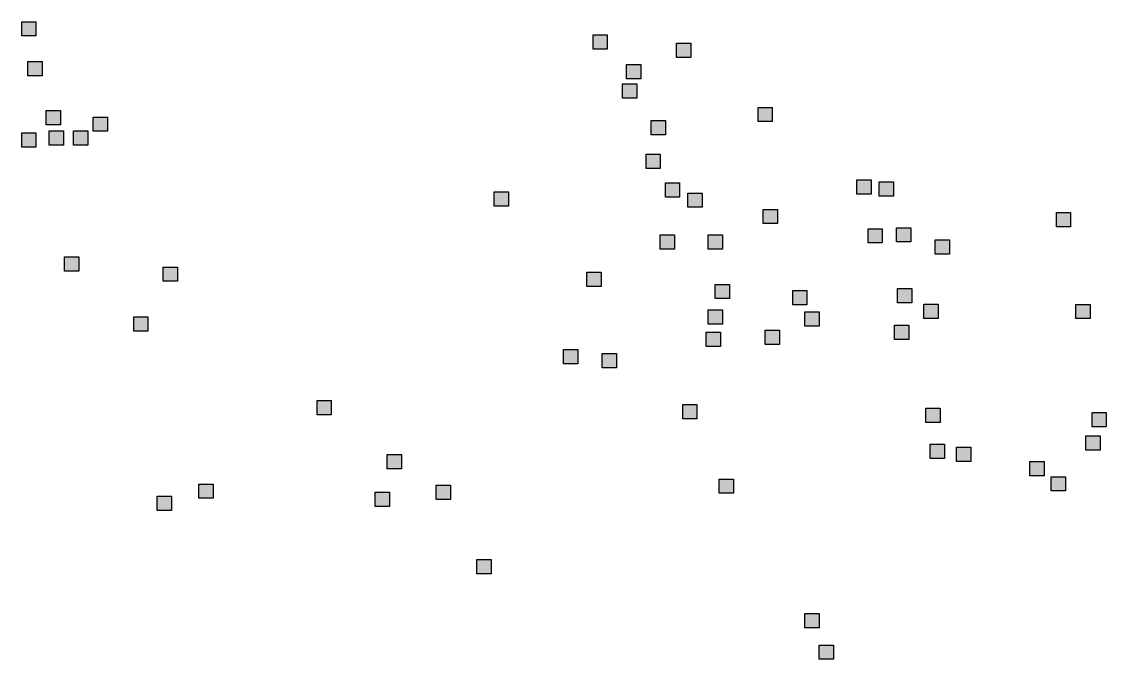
# Model space of a CAD drawing. Extents: x 445.4 to 500, y 8728.7 to 8784.
# Drawn here: x 445.517 to 449.927, y 8739.949 to 8742.54 of the extents above; entities that cross this region are included whole.
import ezdxf

# ---------------------------------------------------------------- set-up
doc = ezdxf.new("R2010")
doc.units = 0
doc.header["$LTSCALE"] = 0.064
doc.layers.add('2', color=7, linetype='Continuous', lineweight=25)

msp = doc.modelspace()

# ---------------------------------------------------------------- hatches: boundary and pattern name
at = {"layer": '2'}
for points in [[(445.5169, 8742.54), (445.5749, 8742.54), (445.5749, 8742.482), (445.5169, 8742.482)], [(447.8402, 8742.4861), (447.8982, 8742.4861), (447.8982, 8742.4281), (447.8402, 8742.4281)], [(448.1798, 8742.453), (448.2378, 8742.453), (448.2378, 8742.395), (448.1798, 8742.395)], [(445.5417, 8742.3784), (445.5997, 8742.3784), (445.5997, 8742.3204), (445.5417, 8742.3204)], [(447.9768, 8742.366), (448.0348, 8742.366), (448.0348, 8742.308), (447.9768, 8742.308)], [(447.9603, 8742.2872), (448.0183, 8742.2872), (448.0183, 8742.2292), (447.9603, 8742.2292)], [(448.5111, 8742.1919), (448.5691, 8742.1919), (448.5691, 8742.1339), (448.5111, 8742.1339)], [(445.6163, 8742.1795), (445.6743, 8742.1795), (445.6743, 8742.1215), (445.6163, 8742.1215)], [(445.8074, 8742.1526), (445.8654, 8742.1526), (445.8654, 8742.0946), (445.8074, 8742.0946)], [(448.0762, 8742.1381), (448.1342, 8742.1381), (448.1342, 8742.0801), (448.0762, 8742.0801)], [(445.5169, 8742.0883), (445.5749, 8742.0883), (445.5749, 8742.0303), (445.5169, 8742.0303)], [(445.6287, 8742.0966), (445.6867, 8742.0966), (445.6867, 8742.0386), (445.6287, 8742.0386)], [(445.7281, 8742.0966), (445.7861, 8742.0966), (445.7861, 8742.0386), (445.7281, 8742.0386)], [(448.0555, 8742.0013), (448.1135, 8742.0013), (448.1135, 8741.9433), (448.0555, 8741.9433)], [(448.1342, 8741.8853), (448.1922, 8741.8853), (448.1922, 8741.8273), (448.1342, 8741.8273)], [(448.9128, 8741.8977), (448.9708, 8741.8977), (448.9708, 8741.8397), (448.9128, 8741.8397)], [(449.0039, 8741.8894), (449.0619, 8741.8894), (449.0619, 8741.8314), (449.0039, 8741.8314)], [(447.4385, 8741.848), (447.4965, 8741.848), (447.4965, 8741.79), (447.4385, 8741.79)], [(448.2253, 8741.8438), (448.2833, 8741.8438), (448.2833, 8741.7858), (448.2253, 8741.7858)], [(448.5318, 8741.7775), (448.5898, 8741.7775), (448.5898, 8741.7195), (448.5318, 8741.7195)], [(449.7242, 8741.7642), (449.7822, 8741.7642), (449.7822, 8741.7062), (449.7242, 8741.7062)], [(449.0743, 8741.703), (449.1323, 8741.703), (449.1323, 8741.645), (449.0743, 8741.645)], [(448.1135, 8741.6739), (448.1715, 8741.6739), (448.1715, 8741.6159), (448.1135, 8741.6159)], [(448.3081, 8741.6739), (448.3661, 8741.6739), (448.3661, 8741.6159), (448.3081, 8741.6159)], [(448.9583, 8741.6988), (449.0163, 8741.6988), (449.0163, 8741.6408), (448.9583, 8741.6408)], [(449.2313, 8741.6532), (449.2893, 8741.6532), (449.2893, 8741.5952), (449.2313, 8741.5952)], [(445.6908, 8741.5844), (445.7488, 8741.5844), (445.7488, 8741.5264), (445.6908, 8741.5264)], [(446.0925, 8741.543), (446.1505, 8741.543), (446.1505, 8741.485), (446.0925, 8741.485)], [(447.8153, 8741.5223), (447.8733, 8741.5223), (447.8733, 8741.4643), (447.8153, 8741.4643)], [(448.3371, 8741.4726), (448.3951, 8741.4726), (448.3951, 8741.4146), (448.3371, 8741.4146)], [(448.6519, 8741.4477), (448.7099, 8741.4477), (448.7099, 8741.3897), (448.6519, 8741.3897)], [(449.0784, 8741.456), (449.1364, 8741.456), (449.1364, 8741.398), (449.0784, 8741.398)], [(449.1857, 8741.3922), (449.2437, 8741.3922), (449.2437, 8741.3342), (449.1857, 8741.3342)], [(449.8029, 8741.3913), (449.8609, 8741.3913), (449.8609, 8741.3333), (449.8029, 8741.3333)], [(448.3081, 8741.369), (448.3661, 8741.369), (448.3661, 8741.311), (448.3081, 8741.311)], [(448.7016, 8741.3607), (448.7596, 8741.3607), (448.7596, 8741.3027), (448.7016, 8741.3027)], [(445.9724, 8741.3408), (446.0304, 8741.3408), (446.0304, 8741.2828), (445.9724, 8741.2828)], [(449.066, 8741.3068), (449.124, 8741.3068), (449.124, 8741.2488), (449.066, 8741.2488)], [(448.2998, 8741.2786), (448.3578, 8741.2786), (448.3578, 8741.2206), (448.2998, 8741.2206)], [(448.54, 8741.2869), (448.598, 8741.2869), (448.598, 8741.2289), (448.54, 8741.2289)], [(447.7201, 8741.2082), (447.7781, 8741.2082), (447.7781, 8741.1502), (447.7201, 8741.1502)], [(447.8774, 8741.1916), (447.9354, 8741.1916), (447.9354, 8741.1336), (447.8774, 8741.1336)], [(446.7179, 8741.001), (446.7759, 8741.001), (446.7759, 8740.943), (446.7179, 8740.943)], [(448.2046, 8740.9844), (448.2626, 8740.9844), (448.2626, 8740.9264), (448.2046, 8740.9264)], [(449.194, 8740.9695), (449.252, 8740.9695), (449.252, 8740.9115), (449.194, 8740.9115)], [(449.8692, 8740.952), (449.9272, 8740.952), (449.9272, 8740.894), (449.8692, 8740.894)], [(449.2107, 8740.8236), (449.2687, 8740.8236), (449.2687, 8740.7656), (449.2107, 8740.7656)], [(449.8443, 8740.8567), (449.9023, 8740.8567), (449.9023, 8740.7987), (449.8443, 8740.7987)], [(447.0036, 8740.7814), (447.0616, 8740.7814), (447.0616, 8740.7234), (447.0036, 8740.7234)], [(449.3184, 8740.8111), (449.3764, 8740.8111), (449.3764, 8740.7531), (449.3184, 8740.7531)], [(449.6165, 8740.7531), (449.6745, 8740.7531), (449.6745, 8740.6951), (449.6165, 8740.6951)], [(449.7035, 8740.691), (449.7615, 8740.691), (449.7615, 8740.633), (449.7035, 8740.633)], [(446.2375, 8740.6612), (446.2955, 8740.6612), (446.2955, 8740.6032), (446.2375, 8740.6032)], [(447.2024, 8740.6571), (447.2604, 8740.6571), (447.2604, 8740.5991), (447.2024, 8740.5991)], [(448.3528, 8740.6816), (448.4108, 8740.6816), (448.4108, 8740.6236), (448.3528, 8740.6236)], [(446.0677, 8740.6115), (446.1257, 8740.6115), (446.1257, 8740.5535), (446.0677, 8740.5535)], [(446.9539, 8740.628), (447.0119, 8740.628), (447.0119, 8740.57), (446.9539, 8740.57)], [(447.3681, 8740.3546), (447.4261, 8740.3546), (447.4261, 8740.2966), (447.3681, 8740.2966)], [(448.7016, 8740.1349), (448.7596, 8740.1349), (448.7596, 8740.0769), (448.7016, 8740.0769)], [(448.7596, 8740.0071), (448.8176, 8740.0071), (448.8176, 8739.9491), (448.7596, 8739.9491)]]:
    msp.add_hatch(color=256, dxfattribs=at).paths.add_polyline_path(points)

# ---------------------------------------------------------------- linework, layer by layer
for points in [[(445.5169, 8742.54), (445.5749, 8742.54), (445.5749, 8742.482), (445.5169, 8742.482)], [(447.8402, 8742.4861), (447.8982, 8742.4861), (447.8982, 8742.4281), (447.8402, 8742.4281)], [(448.1798, 8742.453), (448.2378, 8742.453), (448.2378, 8742.395), (448.1798, 8742.395)], [(445.5417, 8742.3784), (445.5997, 8742.3784), (445.5997, 8742.3204), (445.5417, 8742.3204)], [(447.9768, 8742.366), (448.0348, 8742.366), (448.0348, 8742.308), (447.9768, 8742.308)], [(447.9603, 8742.2872), (448.0183, 8742.2872), (448.0183, 8742.2292), (447.9603, 8742.2292)], [(448.5111, 8742.1919), (448.5691, 8742.1919), (448.5691, 8742.1339), (448.5111, 8742.1339)], [(445.6163, 8742.1795), (445.6743, 8742.1795), (445.6743, 8742.1215), (445.6163, 8742.1215)], [(445.8074, 8742.1526), (445.8654, 8742.1526), (445.8654, 8742.0946), (445.8074, 8742.0946)], [(448.0762, 8742.1381), (448.1342, 8742.1381), (448.1342, 8742.0801), (448.0762, 8742.0801)], [(445.5169, 8742.0883), (445.5749, 8742.0883), (445.5749, 8742.0303), (445.5169, 8742.0303)], [(445.6287, 8742.0966), (445.6867, 8742.0966), (445.6867, 8742.0386), (445.6287, 8742.0386)], [(445.7281, 8742.0966), (445.7861, 8742.0966), (445.7861, 8742.0386), (445.7281, 8742.0386)], [(448.0555, 8742.0013), (448.1135, 8742.0013), (448.1135, 8741.9433), (448.0555, 8741.9433)], [(448.1342, 8741.8853), (448.1922, 8741.8853), (448.1922, 8741.8273), (448.1342, 8741.8273)], [(448.9128, 8741.8977), (448.9708, 8741.8977), (448.9708, 8741.8397), (448.9128, 8741.8397)], [(449.0039, 8741.8894), (449.0619, 8741.8894), (449.0619, 8741.8314), (449.0039, 8741.8314)], [(447.4385, 8741.848), (447.4965, 8741.848), (447.4965, 8741.79), (447.4385, 8741.79)], [(448.2253, 8741.8438), (448.2833, 8741.8438), (448.2833, 8741.7858), (448.2253, 8741.7858)], [(448.5318, 8741.7775), (448.5898, 8741.7775), (448.5898, 8741.7195), (448.5318, 8741.7195)], [(449.7242, 8741.7642), (449.7822, 8741.7642), (449.7822, 8741.7062), (449.7242, 8741.7062)], [(449.0743, 8741.703), (449.1323, 8741.703), (449.1323, 8741.645), (449.0743, 8741.645)], [(448.1135, 8741.6739), (448.1715, 8741.6739), (448.1715, 8741.6159), (448.1135, 8741.6159)], [(448.3081, 8741.6739), (448.3661, 8741.6739), (448.3661, 8741.6159), (448.3081, 8741.6159)], [(448.9583, 8741.6988), (449.0163, 8741.6988), (449.0163, 8741.6408), (448.9583, 8741.6408)], [(449.2313, 8741.6532), (449.2893, 8741.6532), (449.2893, 8741.5952), (449.2313, 8741.5952)], [(445.6908, 8741.5844), (445.7488, 8741.5844), (445.7488, 8741.5264), (445.6908, 8741.5264)], [(446.0925, 8741.543), (446.1505, 8741.543), (446.1505, 8741.485), (446.0925, 8741.485)], [(447.8153, 8741.5223), (447.8733, 8741.5223), (447.8733, 8741.4643), (447.8153, 8741.4643)], [(448.3371, 8741.4726), (448.3951, 8741.4726), (448.3951, 8741.4146), (448.3371, 8741.4146)], [(448.6519, 8741.4477), (448.7099, 8741.4477), (448.7099, 8741.3897), (448.6519, 8741.3897)], [(449.0784, 8741.456), (449.1364, 8741.456), (449.1364, 8741.398), (449.0784, 8741.398)], [(449.1857, 8741.3922), (449.2437, 8741.3922), (449.2437, 8741.3342), (449.1857, 8741.3342)], [(449.8029, 8741.3913), (449.8609, 8741.3913), (449.8609, 8741.3333), (449.8029, 8741.3333)], [(448.3081, 8741.369), (448.3661, 8741.369), (448.3661, 8741.311), (448.3081, 8741.311)], [(448.7016, 8741.3607), (448.7596, 8741.3607), (448.7596, 8741.3027), (448.7016, 8741.3027)], [(445.9724, 8741.3408), (446.0304, 8741.3408), (446.0304, 8741.2828), (445.9724, 8741.2828)], [(449.066, 8741.3068), (449.124, 8741.3068), (449.124, 8741.2488), (449.066, 8741.2488)], [(448.2998, 8741.2786), (448.3578, 8741.2786), (448.3578, 8741.2206), (448.2998, 8741.2206)], [(448.54, 8741.2869), (448.598, 8741.2869), (448.598, 8741.2289), (448.54, 8741.2289)], [(447.7201, 8741.2082), (447.7781, 8741.2082), (447.7781, 8741.1502), (447.7201, 8741.1502)], [(447.8774, 8741.1916), (447.9354, 8741.1916), (447.9354, 8741.1336), (447.8774, 8741.1336)], [(446.7179, 8741.001), (446.7759, 8741.001), (446.7759, 8740.943), (446.7179, 8740.943)], [(448.2046, 8740.9844), (448.2626, 8740.9844), (448.2626, 8740.9264), (448.2046, 8740.9264)], [(449.194, 8740.9695), (449.252, 8740.9695), (449.252, 8740.9115), (449.194, 8740.9115)], [(449.8692, 8740.952), (449.9272, 8740.952), (449.9272, 8740.894), (449.8692, 8740.894)], [(449.2107, 8740.8236), (449.2687, 8740.8236), (449.2687, 8740.7656), (449.2107, 8740.7656)], [(449.8443, 8740.8567), (449.9023, 8740.8567), (449.9023, 8740.7987), (449.8443, 8740.7987)], [(447.0036, 8740.7814), (447.0616, 8740.7814), (447.0616, 8740.7234), (447.0036, 8740.7234)], [(449.3184, 8740.8111), (449.3764, 8740.8111), (449.3764, 8740.7531), (449.3184, 8740.7531)], [(449.6165, 8740.7531), (449.6745, 8740.7531), (449.6745, 8740.6951), (449.6165, 8740.6951)], [(449.7035, 8740.691), (449.7615, 8740.691), (449.7615, 8740.633), (449.7035, 8740.633)], [(446.2375, 8740.6612), (446.2955, 8740.6612), (446.2955, 8740.6032), (446.2375, 8740.6032)], [(447.2024, 8740.6571), (447.2604, 8740.6571), (447.2604, 8740.5991), (447.2024, 8740.5991)], [(448.3528, 8740.6816), (448.4108, 8740.6816), (448.4108, 8740.6236), (448.3528, 8740.6236)], [(446.0677, 8740.6115), (446.1257, 8740.6115), (446.1257, 8740.5535), (446.0677, 8740.5535)], [(446.9539, 8740.628), (447.0119, 8740.628), (447.0119, 8740.57), (446.9539, 8740.57)], [(447.3681, 8740.3546), (447.4261, 8740.3546), (447.4261, 8740.2966), (447.3681, 8740.2966)], [(448.7016, 8740.1349), (448.7596, 8740.1349), (448.7596, 8740.0769), (448.7016, 8740.0769)], [(448.7596, 8740.0071), (448.8176, 8740.0071), (448.8176, 8739.9491), (448.7596, 8739.9491)]]:
    msp.add_lwpolyline(points, close=True, dxfattribs=at)

doc.saveas('drawing.dxf')
